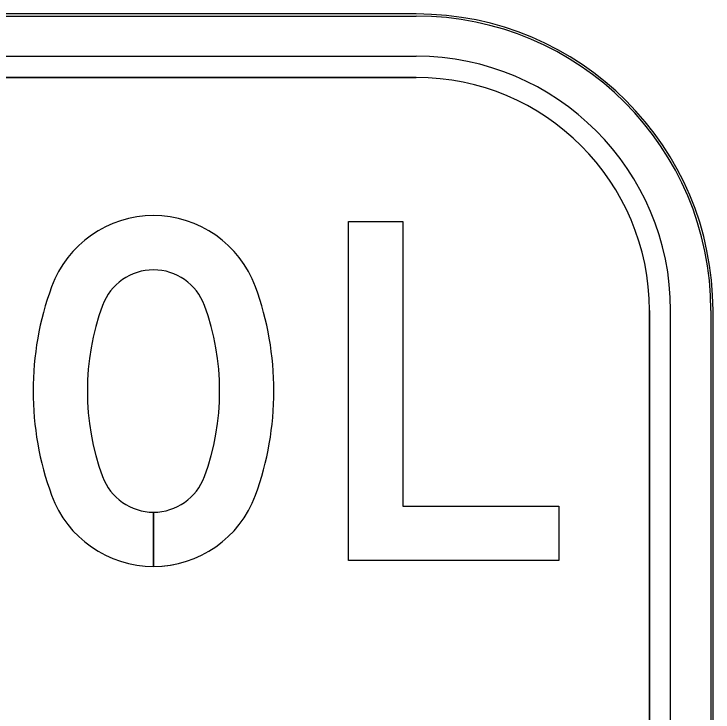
# Model space of a CAD drawing. Extents: x 0 to 770, y 0 to 495.
# Drawn here: x 485.79 to 505.92, y 289.17 to 309.27 of the extents above; entities that cross this region are included whole.
import ezdxf

# ---------------------------------------------------------------- set-up
doc = ezdxf.new("R2010")
doc.units = 0
for name, color, linetype in [('GSBWFill', 7, 'Continuous'), ('GSColorFill', 7, 'Continuous'), ('GSOutline', 7, 'Continuous')]:
    doc.layers.add(name, color=color, linetype=linetype)

msp = doc.modelspace()

# ---------------------------------------------------------------- linework, layer by layer
at = {"layer": 'GSBWFill'}
for p, q in [((497.374, 309.271), (455.889, 309.271)), ((497.374, 308.05), (455.889, 308.05)), ((455.889, 307.44), (497.374, 307.44)), ((504.085, 300.73), (504.085, 229.961)), ((504.695, 229.961), (504.695, 300.73)), ((505.915, 229.961), (505.915, 300.73)), ((489.809, 294.922), (489.809, 293.36)), ((489.81, 293.36), (489.81, 294.922))]:
    msp.add_line(p, q, dxfattribs=at)
msp.add_lwpolyline([(496.984, 295.093), (501.474, 295.093), (501.474, 293.531), (495.422, 293.531), (495.422, 303.292), (496.984, 303.292)], close=True, dxfattribs=at)
for radius in [8.541, 7.321, 6.711]:
    msp.add_arc((497.374, 300.73), radius, 0, 90, dxfattribs=at)
for centre, major_axis, start_param, end_param in [((489.809, 300.339), (0, 3.124), 5.063177, 7.503193), ((489.809, 300.339), (0, 1.562), 5.063177, 7.503193), ((495.077, 298.411), (0, 8.734), 1.220008, 1.921585), ((484.541, 298.411), (0, 8.734), 4.361601, 5.063177), ((495.077, 298.411), (0, 7.172), 1.220008, 1.921585), ((484.541, 298.411), (0, 7.172), 4.361601, 5.063177), ((489.809, 296.484), (0, 1.562), 1.921585, 3.141593), ((489.809, 296.484), (0, 1.562), 3.141905, 4.361601), ((489.809, 296.484), (0, 3.124), 1.921585, 3.141593), ((489.809, 296.484), (0, 3.124), 3.141749, 4.361601)]:
    msp.add_ellipse(centre, major_axis=major_axis, ratio=0.999993, start_param=start_param, end_param=end_param, dxfattribs=at)
at = {"layer": 'GSColorFill'}
for p, q in [((497.374, 309.271), (455.889, 309.271)), ((497.374, 309.271), (455.889, 309.271)), ((455.889, 309.21), (497.374, 309.21)), ((497.374, 308.05), (455.889, 308.05)), ((455.889, 307.44), (497.374, 307.44)), ((504.085, 300.73), (504.085, 229.961)), ((504.695, 229.961), (504.695, 300.73)), ((505.854, 300.73), (505.854, 229.961)), ((505.915, 229.961), (505.915, 300.73)), ((505.915, 229.961), (505.915, 300.73)), ((489.809, 294.922), (489.809, 293.36)), ((489.81, 293.36), (489.81, 294.922))]:
    msp.add_line(p, q, dxfattribs=at)
msp.add_lwpolyline([(496.984, 295.093), (501.474, 295.093), (501.474, 293.531), (495.422, 293.531), (495.422, 303.292), (496.984, 303.292)], close=True, dxfattribs=at)
for radius in [8.541, 8.541, 8.48, 7.321, 6.711]:
    msp.add_arc((497.374, 300.73), radius, 0, 90, dxfattribs=at)
for centre, major_axis, start_param, end_param in [((489.809, 300.339), (0, 3.124), 5.063177, 7.503193), ((489.809, 300.339), (0, 1.562), 5.063177, 7.503193), ((495.077, 298.411), (0, 8.734), 1.220008, 1.921585), ((484.541, 298.411), (0, 8.734), 4.361601, 5.063177), ((495.077, 298.411), (0, 7.172), 1.220008, 1.921585), ((484.541, 298.411), (0, 7.172), 4.361601, 5.063177), ((489.809, 296.484), (0, 1.562), 1.921585, 3.141593), ((489.809, 296.484), (0, 1.562), 3.141905, 4.361601), ((489.809, 296.484), (0, 3.124), 1.921585, 3.141593), ((489.809, 296.484), (0, 3.124), 3.141749, 4.361601)]:
    msp.add_ellipse(centre, major_axis=major_axis, ratio=0.999993, start_param=start_param, end_param=end_param, dxfattribs=at)
at = {"layer": 'GSOutline'}
for p, q in [((497.374, 309.271), (455.889, 309.271)), ((497.374, 308.05), (455.889, 308.05)), ((497.374, 307.44), (455.889, 307.44)), ((504.085, 229.961), (504.085, 300.73)), ((504.695, 229.961), (504.695, 300.73)), ((505.915, 229.961), (505.915, 300.73))]:
    msp.add_line(p, q, dxfattribs=at)
msp.add_lwpolyline([(496.984, 295.093), (501.474, 295.093), (501.474, 293.531), (495.422, 293.531), (495.422, 303.292), (496.984, 303.292)], close=True, dxfattribs=at)
for radius in [8.541, 7.321, 6.711]:
    msp.add_arc((497.374, 300.73), radius, 0, 90, dxfattribs=at)
for centre, major_axis, start_param, end_param in [((489.809, 300.339), (0, 3.124), 5.063177, 7.503193), ((489.809, 300.339), (0, 1.562), 5.063177, 7.503193), ((495.077, 298.411), (0, 8.734), 1.220008, 1.921585), ((484.541, 298.411), (0, 8.734), 4.361601, 5.063177), ((495.077, 298.411), (0, 7.172), 1.220008, 1.921585), ((484.541, 298.411), (0, 7.172), 4.361601, 5.063177), ((489.809, 296.484), (0, 1.562), 1.921585, 4.361601), ((489.809, 296.484), (0, 3.124), 1.921585, 4.361601)]:
    msp.add_ellipse(centre, major_axis=major_axis, ratio=0.999993, start_param=start_param, end_param=end_param, dxfattribs=at)

doc.saveas('drawing.dxf')
